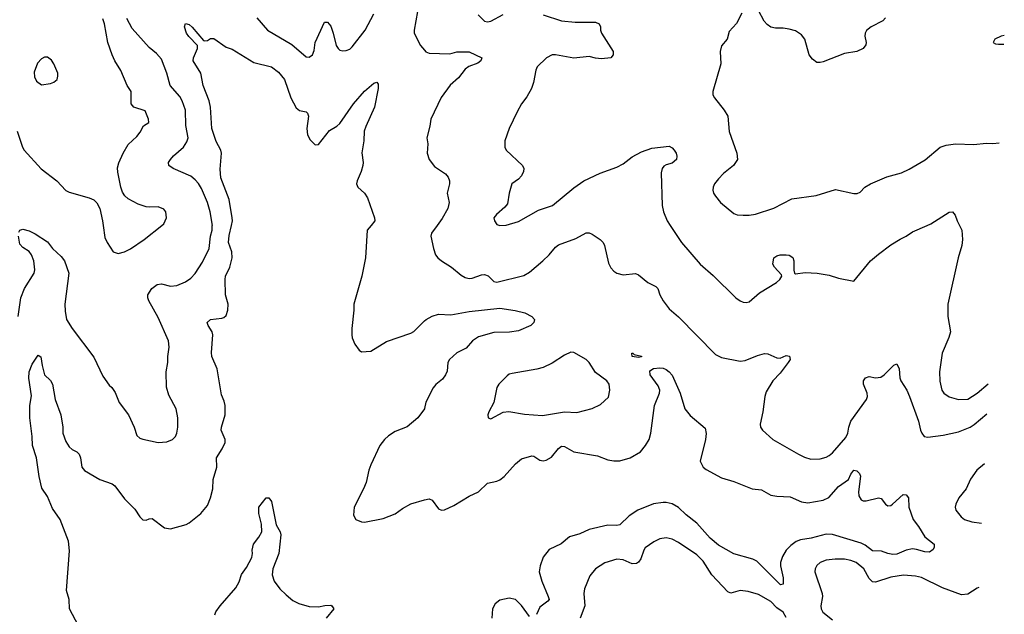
# Model space of a CAD drawing. Header units: inches. Extents: x 1694797 to 1849917, y 907313 to 1017959.
# Tile 592 of 656: x 1837369 to 1843767, y 917474 to 921337. Entities that reach past the tile are written whole.
import ezdxf

# ---------------------------------------------------------------- set-up
doc = ezdxf.new("R2010")
doc.units = ezdxf.units.IN
doc.header["$MEASUREMENT"] = 0
for name, color, linetype in [('B8931', 7, 'Continuous'), ('B8932', 7, 'Continuous'), ('B8941', 7, 'Continuous'), ('B8942', 7, 'Continuous')]:
    doc.layers.add(name, color=color, linetype=linetype)

msp = doc.modelspace()

# ---------------------------------------------------------------- linework, layer by layer
at = {"layer": 'B8931', "color": 5}
for points, elevation in [([(1837364, 919956), (1837370, 919970.7), (1837390, 919976.4), (1837430, 919966.4), (1837470, 919947), (1837550, 919894.4), (1837583.1, 919850), (1837638.8, 919798.8), (1837659.3, 919770), (1837688.8, 919690), (1837663.2, 919490), (1837664.5, 919444.5), (1837674, 919390), (1837710.3, 919330.3), (1837850, 919144.9), (1837910, 919022), (1837950, 918962.8), (1837967.9, 918947.9), (1837990, 918916), (1838014.6, 918850), (1838076.9, 918770), (1838113.1, 918690), (1838130, 918634.9), (1838150, 918618.9), (1838170, 918611.7), (1838269.3, 918590.7), (1838326.3, 918593.7), (1838362, 918610), (1838381.2, 918630), (1838389.3, 918650), (1838396.2, 918690), (1838397.6, 918750), (1838385.6, 918810), (1838338, 918898), (1838323.5, 918950), (1838321.3, 919050), (1838332.6, 919110), (1838331.1, 919150), (1838339.7, 919210), (1838336.4, 919250), (1838270, 919402.9), (1838208.2, 919510), (1838201.3, 919530), (1838201.3, 919550), (1838228, 919592), (1838262.2, 919617.8), (1838290, 919620.3), (1838350, 919606), (1838390, 919610.4), (1838446.7, 919633.3), (1838481.1, 919658.9), (1838510, 919688), (1838557.9, 919762.1), (1838600.7, 919850), (1838608.2, 919930), (1838619.5, 919970), (1838620.9, 920000)], 740), ([(1837788, 917330), (1837692, 917510), (1837689.6, 917570), (1837674, 917630), (1837692.7, 917887.3), (1837687.1, 917950), (1837632.7, 918090), (1837582.1, 918162.1), (1837550, 918238.8), (1837513.8, 918293.8), (1837496.7, 918370), (1837478.8, 918490), (1837451.3, 918570), (1837450.4, 918630.4), (1837435.5, 918750), (1837435.8, 918830), (1837445.8, 918894.2), (1837427.9, 919007.9), (1837429.8, 919049.8), (1837450, 919099.3), (1837490, 919158.8), (1837506.8, 919146.8), (1837514.2, 919090), (1837531.1, 919031.1), (1837570, 918992.8), (1837581.9, 918970), (1837600.2, 918870), (1837636.1, 918770), (1837649.1, 918689.1), (1837650.4, 918650), (1837670, 918597.3), (1837690, 918562), (1837710, 918544.9), (1837741, 918530), (1837754.6, 918514.6), (1837764.9, 918490), (1837773.4, 918430), (1837790, 918408), (1837890.2, 918350.2), (1837970, 918322), (1837988, 918310), (1838050, 918224.4), (1838118.2, 918158.2), (1838150, 918107.7), (1838170, 918088), (1838190, 918085.5), (1838210, 918095.5), (1838230, 918096.4), (1838310, 918036), (1838350, 918028.7), (1838450, 918058), (1838470, 918068), (1838547, 918130), (1838590, 918180.7), (1838609.7, 918230), (1838624.4, 918290), (1838626.2, 918350), (1838650.8, 918429.2), (1838648.2, 918491.8), (1838685.7, 918550), (1838703.5, 918590), (1838704.7, 918610), (1838679.3, 918670), (1838680.3, 918690), (1838703.5, 918770), (1838705.3, 918830), (1838698.8, 918858.8), (1838680.9, 918900.9), (1838652.9, 919070), (1838618.3, 919150), (1838616.1, 919176.1), (1838624.1, 919290), (1838619.3, 919310), (1838593.3, 919350), (1838586.6, 919370), (1838609.8, 919390.2), (1838682.2, 919397.8), (1838696.6, 919403.4), (1838710, 919416.3), (1838722.2, 919450), (1838724.7, 919490), (1838706.8, 919550), (1838703.9, 919650), (1838707.2, 919670), (1838734.1, 919730), (1838750.8, 919790), (1838746.6, 919830), (1838726.2, 919890), (1838730, 919934.8), (1838744.5, 920000)], 720), ([(1837911.8, 920000), (1837922.5, 919922.5), (1837937.3, 919890), (1837976, 919830), (1838010, 919818), (1838050, 919828.5), (1838090, 919848.4), (1838178, 919910), (1838292.5, 920000)], 760), ([(1839652.1, 920000), (1839626.8, 919970), (1839616.5, 919790), (1839591.6, 919670), (1839539.5, 919490), (1839540.4, 919450), (1839527, 919330), (1839527, 919290), (1839530.4, 919270.4), (1839547.7, 919230), (1839574.8, 919190), (1839590, 919179.1), (1839650, 919183.7), (1839752.9, 919247.1), (1839910, 919300.3), (1839930, 919312.2), (1840000, 919380.5)], 720), ([(1837360.2, 919410), (1837377.3, 919530), (1837400.2, 919590), (1837463.5, 919690), (1837467.5, 919712.5), (1837461.7, 919770), (1837445.3, 919810), (1837430, 919831.2), (1837390, 919856.9), (1837370, 919878), (1837362.2, 919930)], 740), ([(1840000, 918811.9), (1839999.6, 918810), (1839957.2, 918750), (1839887.3, 918692.7), (1839810, 918661.5), (1839766.2, 918633.8), (1839739.5, 918610), (1839708.9, 918570), (1839650, 918444.5), (1839637.5, 918410), (1839619.6, 918330), (1839603.6, 918290), (1839541.7, 918170), (1839538.7, 918118.7), (1839554, 918090), (1839590, 918074), (1839610, 918073.4), (1839730, 918095.8), (1839810, 918127.2), (1839857.5, 918162.5), (1839910, 918191.7), (1840000, 918216.9)], 720), ([(1838636.1, 917470), (1838642.8, 917490), (1838670.9, 917530), (1838773.8, 917646.2), (1838795, 917685), (1838810, 917732.8), (1838842.7, 917777.3), (1838877.5, 917842.5), (1838881.6, 917870), (1838879.1, 917890), (1838889.3, 917930), (1838923.8, 917976.2), (1838942.2, 918010), (1838940.1, 918060.1), (1838923.6, 918130), (1838923.7, 918170), (1838970, 918232), (1838988.7, 918231.3), (1839006.4, 918206.4), (1839036.5, 918056.5), (1839061.6, 918010), (1839065.5, 917990), (1839052, 917870), (1839014.6, 917770), (1839010.4, 917730), (1839022.4, 917690), (1839060.4, 917640.4), (1839100.5, 917600.5), (1839144, 917564), (1839183.4, 917543.4), (1839250, 917524), (1839310, 917522), (1839352.5, 917532.5), (1839390, 917532.7), (1839398, 917530), (1839411.3, 917510), (1839361, 917450)], 680)]:
    msp.add_lwpolyline(points, dxfattribs=dict(at, elevation=elevation))
at = {"layer": 'B8932', "color": 5}
for points, elevation in [([(1840000, 921489.4), (1839955, 921390), (1839931.8, 921270), (1839932, 921250), (1839974, 921170), (1840000, 921140.1)], 740), ([(1838910.3, 921350), (1838979.5, 921270), (1839137.1, 921177.1), (1839230, 921095.5), (1839250, 921093), (1839271.1, 921110), (1839283.1, 921136.9), (1839289.8, 921190), (1839350, 921322), (1839370, 921322), (1839390, 921296.3), (1839406.5, 921250), (1839426.3, 921170), (1839439.3, 921150), (1839450, 921139.3), (1839470, 921134.9), (1839490, 921137.1), (1839513.5, 921146.5), (1839530, 921161.6), (1839614.6, 921270), (1839670, 921374.9)], 740), ([(1838292.5, 920000), (1838305.2, 920010), (1838322.7, 920050), (1838319.3, 920090), (1838306.8, 920106.8), (1838270, 920120.7), (1838210, 920118.7), (1838190, 920122.4), (1838139.4, 920139.4), (1838073.4, 920173.4), (1838052.2, 920192.2), (1838037.5, 920217.5), (1838026.3, 920250), (1838006.6, 920346.6), (1838005.5, 920374.5), (1838013, 920407), (1838041.3, 920470), (1838073.7, 920526.3), (1838130, 920578), (1838152.9, 920607.1), (1838173.1, 920646.9), (1838209.3, 920670), (1838206.6, 920690), (1838185.4, 920745.4), (1838109.8, 920769.8), (1838093.3, 920790), (1838092.6, 920870), (1838068.3, 920910), (1838027.4, 921007.4), (1837988.3, 921070), (1837969.7, 921110), (1837942.6, 921190), (1837920.4, 921310), (1837910, 921342.7)], 760), ([(1838620.9, 920000), (1838621, 920001), (1838607.6, 920090), (1838590, 920149.6), (1838550, 920241.6), (1838530, 920272.8), (1838510, 920296.9), (1838480.4, 920320.4), (1838367.3, 920370), (1838338.7, 920390), (1838336.9, 920410), (1838348.4, 920430), (1838367.6, 920452.4), (1838432.6, 920510), (1838456, 920544), (1838463.5, 920570), (1838448.7, 920650), (1838445.5, 920750), (1838425.3, 920810), (1838410, 920839.1), (1838346.6, 920910), (1838325.8, 920990), (1838290, 921081), (1838257.9, 921117.9), (1838210, 921156.3), (1838100.4, 921280.4), (1838065.6, 921345.6)], 740), ([(1838744.5, 920000), (1838751.2, 920030), (1838750.6, 920050), (1838729.8, 920170), (1838676, 920310), (1838672.9, 920367.1), (1838680.4, 920470), (1838675.6, 920490), (1838646.7, 920546.7), (1838617.8, 920630), (1838608.1, 920768.1), (1838600.4, 920810), (1838561.5, 920910), (1838546, 920990), (1838497.4, 921070), (1838497.7, 921090), (1838523.5, 921150), (1838524.7, 921170), (1838467.6, 921227.6), (1838454, 921250), (1838440.7, 921290), (1838447.5, 921312.5), (1838470, 921305.5), (1838490, 921288.2), (1838563, 921203), (1838570, 921199.5), (1838590, 921202), (1838610, 921214.6), (1838630, 921214.6), (1838710, 921159.3), (1838750, 921144.9), (1838890, 921058.4), (1839004.7, 921030), (1839050, 920997.1), (1839090, 920947.7), (1839132.1, 920830), (1839164.8, 920764.8), (1839188.4, 920748.4), (1839230, 920738.4), (1839239.3, 920730), (1839245.3, 920710), (1839234.6, 920630), (1839238.7, 920590), (1839255.8, 920555.8), (1839290, 920524.9), (1839310, 920527.3), (1839381.6, 920618.4), (1839430, 920645.2), (1839450, 920662.8), (1839537.4, 920790), (1839610, 920872.2), (1839670, 920926), (1839690.6, 920930.6), (1839698.7, 920918.7), (1839698, 920890), (1839675.6, 920770), (1839617.4, 920642.6), (1839607.8, 920612.2), (1839604.7, 920550), (1839591.9, 920471.9), (1839600.3, 920410), (1839598, 920390), (1839589, 920350), (1839561.3, 920290), (1839558.3, 920270), (1839567, 920250), (1839610.3, 920210), (1839630, 920179.1), (1839675.5, 920050), (1839677.3, 920030), (1839652.1, 920000)], 720), ([(1837353.3, 920613.3), (1837387.8, 920510), (1837398.9, 920490), (1837509.1, 920369.1), (1837610.8, 920290), (1837670, 920227.3), (1837690, 920216.3), (1837819.9, 920179.9), (1837850, 920166), (1837870, 920147.7), (1837888.9, 920110), (1837907.6, 920030), (1837911.8, 920000)], 760)]:
    msp.add_lwpolyline(points, dxfattribs=dict(at, elevation=elevation))
at = {"layer": 'B8932', "color": 5, "elevation": 780}
msp.add_lwpolyline([(1837550, 921093.2), (1837530, 921093.2), (1837510, 921084), (1837485.8, 921054.2), (1837462.9, 920997.1), (1837465.3, 920965.3), (1837478.8, 920938.8), (1837510, 920914.8), (1837570, 920922.8), (1837590, 920930.8), (1837611.8, 920948.2), (1837618, 920970), (1837616.2, 920990), (1837591.4, 921051.4), (1837575.3, 921075.3)], close=True, dxfattribs=at)
at = {"layer": 'B8941', "color": 5}
for points, elevation in [([(1840081.3, 920000), (1840046, 919950), (1840040.5, 919930), (1840057.1, 919850), (1840070.4, 919810.4), (1840086.8, 919790), (1840110.8, 919770), (1840175.5, 919730), (1840237, 919677), (1840263, 919663), (1840290, 919655.6), (1840310, 919658.5), (1840370, 919680.6), (1840390, 919682.3), (1840413.6, 919673.6), (1840450, 919636.5), (1840470, 919631.6), (1840645, 919675), (1840683, 919697), (1840767.8, 919770), (1840809.8, 919810.2), (1840850, 919859.5), (1840870, 919875.6), (1840984.1, 919915.9), (1841050, 919952), (1841070, 919951.8), (1841090, 919944.9), (1841141.3, 919910), (1841161.1, 919890), (1841170.3, 919870), (1841195.1, 919755.1), (1841210, 919726), (1841230, 919702.8), (1841250.5, 919690.5), (1841290, 919679.1), (1841370, 919688), (1841390, 919679.3), (1841450.2, 919630.2), (1841503.1, 919603.1), (1841516.3, 919590), (1841528.4, 919550), (1841550.4, 919510), (1841590, 919458.4), (1841650, 919406.4), (1841890, 919161.6), (1841930, 919142.6), (1842050, 919117.8), (1842083.1, 919123.1), (1842163.8, 919156.2), (1842210, 919167.8), (1842230, 919167.2), (1842290, 919140.4), (1842310, 919139.3), (1842350, 919155.5), (1842372.2, 919152.2), (1842374.9, 919130), (1842363, 919110), (1842310, 919040.7), (1842263.1, 918990), (1842221, 918919), (1842211.8, 918890), (1842198, 918790), (1842181.3, 918710), (1842183.8, 918690), (1842196.3, 918670), (1842262.8, 918610), (1842430, 918514.9), (1842470, 918494.9), (1842510, 918482.4), (1842570, 918484.6), (1842610, 918495.3), (1842630, 918505.5), (1842650, 918522.6), (1842738, 918622), (1842751.5, 918650), (1842757.1, 918690), (1842770, 918728), (1842870.9, 918870), (1842879.3, 918890), (1842877.1, 918910), (1842853.3, 918970), (1842853.3, 918990), (1842864.7, 919010), (1842890, 919019.6), (1842930, 919010.3), (1842964.5, 919015.5), (1842987.3, 919030), (1843050, 919093.4), (1843070, 919101), (1843083.8, 919070), (1843088.9, 919010), (1843096, 918990), (1843134, 918930), (1843150.3, 918890), (1843210.4, 918730), (1843222, 918670), (1843230.6, 918650), (1843247.3, 918630), (1843270, 918624.2), (1843370, 918637.8), (1843470, 918660.1), (1843544.7, 918690), (1843572.4, 918707.6), (1843653.3, 918777.4)], 740), ([(1841596.1, 920000), (1841670.4, 919890), (1841790, 919748.2), (1841875.1, 919675.1), (1842023.8, 919530), (1842050, 919510.4), (1842070, 919502), (1842090, 919499.5), (1842110, 919503.8), (1842176.6, 919563.4), (1842286.6, 919630), (1842309.4, 919650), (1842322.7, 919670), (1842319.5, 919679.5), (1842274, 919730), (1842263.7, 919750), (1842269.6, 919790), (1842290, 919804), (1842310, 919810.6), (1842350, 919810.7), (1842370, 919806.8), (1842393.2, 919793.2), (1842400.7, 919770), (1842398.8, 919710), (1842404.7, 919690), (1842410, 919686), (1842474.4, 919694.4), (1842550.6, 919690.6), (1842630, 919677.3), (1842690, 919657.3), (1842790, 919638), (1842898.7, 919770), (1842950, 919814.9), (1843030, 919874.9), (1843090, 919912.2), (1843129.7, 919930.3), (1843170, 919958.4), (1843266.1, 920000)], 760), ([(1843475.5, 920000), (1843490.6, 919970), (1843495.5, 919910), (1843490.6, 919870), (1843467.7, 919790), (1843401.3, 919490), (1843401.1, 919410), (1843417.6, 919310), (1843407.7, 919272.3), (1843364.6, 919170), (1843346.9, 919050), (1843349.1, 918989.1), (1843361.5, 918930), (1843374, 918910), (1843410, 918887.6), (1843470, 918870.4), (1843530, 918872), (1843590, 918910.2), (1843662.3, 918970.8)], 760), ([(1840000, 919380.5), (1840009.9, 919390.1), (1840050, 919411.8), (1840090, 919424.5), (1840170, 919419.3), (1840290, 919440.9), (1840490, 919462.3), (1840588.3, 919448.3), (1840652.7, 919432.7), (1840698, 919410), (1840714, 919390), (1840710.6, 919370), (1840690.7, 919350), (1840610, 919315.6), (1840552.7, 919307.3), (1840450, 919306), (1840350, 919276), (1840312.4, 919250), (1840270, 919204.2), (1840210, 919173.3), (1840162, 919130), (1840151.8, 919110), (1840146.5, 919053.5), (1840136.5, 919030), (1840117.3, 919002.7), (1840073.3, 918966.7), (1840055.2, 918944.8), (1840008.5, 918851.5), (1840000, 918811.9)], 720), ([(1840000, 918216.9), (1840030, 918225.3), (1840050, 918215.5), (1840090, 918159.5), (1840110, 918151.8), (1840130, 918153.1), (1840190, 918180.7), (1840290, 918242), (1840349.8, 918270.2), (1840410, 918326.5), (1840470, 918339.1), (1840490, 918347.9), (1840517.2, 918370), (1840590, 918452.4), (1840630, 918484.7), (1840697.2, 918502.8), (1840710, 918502), (1840750, 918474.9), (1840770, 918472), (1840790, 918475.8), (1840824.1, 918495.9), (1840870, 918551.8), (1840890, 918566), (1840910, 918564), (1840970, 918529.2), (1841124.4, 918504.4), (1841190, 918477), (1841230, 918470.3), (1841270, 918471.5), (1841336.2, 918490), (1841403, 918530), (1841435.6, 918570), (1841458.7, 918610), (1841470.8, 918650), (1841495.3, 918830), (1841525.7, 918910), (1841528.2, 918930), (1841517.8, 918957.8), (1841466.6, 919030), (1841464.7, 919055.3), (1841488, 919072), (1841530, 919076), (1841550, 919074), (1841570, 919064), (1841590, 919050.6), (1841610, 919027.3), (1841660.3, 918910), (1841691.8, 918810), (1841726.8, 918766.8), (1841823.1, 918683.1), (1841829.2, 918649.2), (1841826.3, 918610), (1841790.3, 918470), (1841810, 918430.5), (1841830, 918414), (1841930, 918360.3), (1842010, 918337.4), (1842130, 918290.3), (1842190, 918283.7), (1842250, 918248.8), (1842290, 918241.7), (1842376.7, 918236.7), (1842450, 918204.9), (1842490, 918199.1), (1842590, 918215.8), (1842626.5, 918233.5), (1842690, 918303.7), (1842754.5, 918350), (1842770, 918384.7), (1842788.7, 918410), (1842810, 918406.8), (1842826.8, 918390), (1842832.1, 918372.1), (1842818.9, 918270), (1842823, 918243), (1842838, 918218), (1842850, 918210.5), (1842870, 918210.4), (1842950, 918230.6), (1842967.3, 918227.3), (1842996, 918190), (1843010, 918178.8), (1843030, 918182), (1843041.2, 918190), (1843110, 918253.4), (1843130, 918250.8), (1843144, 918230), (1843146, 918170), (1843174.8, 918090), (1843210, 918044.7), (1843250, 917978), (1843312, 917930), (1843312, 917910), (1843305.4, 917894.6), (1843281, 917879), (1843250, 917879.3), (1843195.8, 917895.8), (1843170, 917898.9), (1843130, 917891.3), (1843070, 917864.7), (1843042.4, 917862.4), (1843010, 917868.7), (1842970, 917884.4), (1842910, 917886), (1842863.1, 917923.1), (1842837.3, 917937.3), (1842650, 917993.5), (1842610, 917995.4), (1842511.4, 917968.6), (1842442.5, 917957.5), (1842413.8, 917946.2), (1842379.7, 917920.3), (1842349.5, 917890.5), (1842326.4, 917850), (1842313.4, 917810), (1842312.6, 917790), (1842330, 917712), (1842330.3, 917670), (1842313.2, 917666.8), (1842310, 917667.3), (1842160.2, 917820.2), (1842132.6, 917832.6), (1842010, 917867.7), (1841910, 917922.7), (1841855.7, 917970), (1841770, 918067.1), (1841700.8, 918120.8), (1841650, 918169.1), (1841610, 918192.5), (1841570, 918201.6), (1841550, 918201.6), (1841487.3, 918192.7), (1841386, 918150), (1841330, 918113.2), (1841270, 918055.9), (1841250, 918051.3), (1841190, 918053.9), (1841070, 918026.2), (1841010, 917997.3), (1840942.7, 917977.3), (1840887.1, 917932.9), (1840810, 917894.6), (1840770, 917845.1), (1840750.8, 917790), (1840745.3, 917750), (1840762, 917690), (1840804.3, 917590), (1840809, 917570), (1840801.1, 917558.9), (1840750, 917521.7), (1840727.9, 917472.1)], 720), ([(1843638.2, 918450.8), (1843588.5, 918410), (1843548.7, 918351.3), (1843518.9, 918290), (1843471.4, 918230), (1843451.7, 918190), (1843448.9, 918170), (1843453.4, 918150), (1843486.5, 918106.5), (1843509.5, 918089.5), (1843555.4, 918075.4), (1843620.3, 918066.7)], 740), ([(1842350, 917453.3), (1842330, 917488.3), (1842290, 917516.8), (1842250, 917556.5), (1842170, 917602), (1842103.3, 917623.3), (1842050, 917628.5), (1841990, 917612.4), (1841970, 917619.7), (1841866.3, 917730), (1841810, 917818.7), (1841770, 917859.7), (1841650, 917940.5), (1841610, 917962.4), (1841570, 917971.6), (1841530, 917965.1), (1841490, 917945.1), (1841434.4, 917905.6), (1841424.2, 917890), (1841404.8, 917835.2), (1841390, 917812.7), (1841376.5, 917803.5), (1841350, 917801.6), (1841290, 917828), (1841250, 917831.5), (1841171.7, 917808.3), (1841110, 917769.5), (1841074.8, 917725.2), (1841039.9, 917640.1), (1841035.3, 917610), (1841042.4, 917530), (1841010.4, 917450)], 740), ([(1843600.9, 917647.6), (1843590, 917645), (1843530, 917606), (1843490, 917600.2), (1843365.6, 917645.6), (1843230, 917713), (1843190, 917722.6), (1843111.7, 917728.3), (1843030, 917714.7), (1842930, 917682.2), (1842910, 917685.4), (1842890, 917707.3), (1842854.5, 917770), (1842805.6, 917810), (1842770, 917824.6), (1842730, 917831.7), (1842667.9, 917832.1), (1842610, 917825.1), (1842570.7, 917810), (1842549.1, 917790.9), (1842537.6, 917770), (1842537, 917750), (1842584, 917610), (1842586.3, 917590), (1842576, 917530), (1842577.4, 917510), (1842588.7, 917488.7), (1842650, 917437.4)], 740), ([(1840681, 917461), (1840630, 917531.7), (1840590, 917571.4), (1840550, 917580.2), (1840490, 917566.5), (1840458.3, 917541.7), (1840441.6, 917510), (1840437.5, 917450)], 720)]:
    msp.add_lwpolyline(points, dxfattribs=dict(at, elevation=elevation))
for points, elevation in [([(1840950, 919176.9), (1840910, 919158.3), (1840830, 919105.7), (1840770, 919078.5), (1840730, 919067.2), (1840570, 919039.7), (1840550, 919033.6), (1840536.2, 919023.8), (1840482, 918970), (1840470, 918948.7), (1840450.5, 918849.5), (1840418, 918790), (1840412, 918770), (1840414, 918750), (1840430, 918744.7), (1840510, 918787.7), (1840547.5, 918792.5), (1840650, 918773.7), (1840765.5, 918765.5), (1840910, 918789), (1840990, 918785.7), (1841089.7, 918810.3), (1841142.8, 918837.2), (1841194.6, 918885.4), (1841204.4, 918930), (1841199.1, 918970), (1841185.6, 918990), (1841110, 919045.1), (1841070, 919109.5), (1841050, 919129.6), (1840970, 919176.2)], 740), ([(1841390, 919142), (1841350, 919149.3), (1841346, 919170), (1841354, 919170), (1841362, 919162), (1841410, 919151), (1841410, 919146)], 720)]:
    msp.add_lwpolyline(points, close=True, dxfattribs=dict(at, elevation=elevation))
at = {"layer": 'B8942', "color": 5}
for points, elevation in [([(1840348.1, 921368.1), (1840390, 921327.3), (1840410, 921323.8), (1840430, 921326.7), (1840510, 921370.4)], 760), ([(1840770, 921368.5), (1840890, 921330.3), (1840978.3, 921321.7), (1841110, 921322), (1841134.8, 921310), (1841144, 921290), (1841144, 921270), (1841150.8, 921250), (1841226, 921130), (1841224.7, 921110), (1841210.6, 921089.4), (1841150, 921082.7), (1841110, 921087), (1841070, 921098), (1840970, 921088), (1840850, 921109.7), (1840830, 921108.4), (1840792.4, 921090), (1840732.7, 921030), (1840722.4, 921010), (1840708.4, 920930), (1840694.4, 920890), (1840664.9, 920835.1), (1840630.5, 920790), (1840601.4, 920738.6), (1840550.4, 920630), (1840520.7, 920550), (1840522, 920510), (1840530.6, 920490), (1840637.3, 920390), (1840645.5, 920370), (1840642.4, 920350), (1840630, 920323.7), (1840610, 920302), (1840568, 920270), (1840550.5, 920210), (1840538, 920142), (1840520.9, 920119.1), (1840467.9, 920072.1), (1840450.8, 920050), (1840454, 920030), (1840470, 920007.7), (1840490, 920000.5), (1840530, 920002.4), (1840610, 920025.3), (1840740.6, 920099.4), (1840832, 920130), (1840970, 920245.3), (1841035.1, 920290), (1841140.3, 920339.7), (1841250, 920378.4), (1841290, 920401.6), (1841350, 920447), (1841410, 920479.5), (1841478, 920502), (1841590, 920515.5), (1841610, 920504.9), (1841623, 920490), (1841635.8, 920470), (1841640.4, 920450), (1841636.4, 920430), (1841610, 920404.5), (1841570, 920394), (1841555.3, 920384.7), (1841544.7, 920370), (1841536.9, 920343.1), (1841543.7, 920130), (1841552.2, 920090), (1841575.8, 920030), (1841596.1, 920000)], 760), ([(1842061.1, 921378.9), (1842027.3, 921312.7), (1841979.8, 921260.2), (1841966, 921210), (1841930, 921168), (1841921, 921130), (1841926, 921050), (1841874, 920870), (1841874, 920850), (1841884, 920830), (1841947.7, 920750), (1841970, 920711), (1841978.9, 920610), (1842030.3, 920470), (1842033, 920430), (1842006.8, 920390), (1841942, 920338), (1841910, 920303.7), (1841883.8, 920270), (1841874.9, 920250), (1841872.7, 920230), (1841878, 920210), (1841890.4, 920190), (1841923, 920150), (1842010, 920078), (1842030.4, 920070.4), (1842070, 920067), (1842110, 920067.4), (1842150, 920074.9), (1842270, 920111.8), (1842387.3, 920172.7), (1842544.1, 920195.9), (1842670, 920234.4), (1842790, 920207.7), (1842812.1, 920207.9), (1842830, 920216), (1842861.2, 920250), (1842897.2, 920270), (1843004.1, 920315.9), (1843098.6, 920341.4), (1843150, 920367.2), (1843252.7, 920427.3), (1843350, 920508.7), (1843390, 920522), (1843450, 920530.4), (1843570, 920526.4), (1843650, 920534.9), (1843692.8, 920532.8), (1843735.1, 920538.3)], 780), ([(1842994.9, 921350), (1842978.4, 921330), (1842902.4, 921290), (1842872.8, 921267.2), (1842862.8, 921250), (1842860.7, 921230), (1842869.2, 921190), (1842867.1, 921172.9), (1842850.3, 921150), (1842809.5, 921130.5), (1842730, 921118.4), (1842590, 921063.9), (1842570, 921058.5), (1842550, 921059.8), (1842521.9, 921081.9), (1842499.8, 921110), (1842472.1, 921210), (1842450, 921239.7), (1842410, 921264), (1842370, 921276.4), (1842330, 921281.7), (1842281.3, 921281.3), (1842250, 921289.7), (1842226.2, 921306.2), (1842207.2, 921327.2), (1842170, 921396)], 780), ([(1843767.4, 921235), (1843746, 921230), (1843706.8, 921210), (1843696, 921190), (1843710, 921180.7), (1843730, 921178), (1843764.8, 921178.2)], 820), ([(1840000, 921140.1), (1840009.3, 921129.3), (1840030, 921120.8), (1840164.2, 921115.8), (1840210, 921129.1), (1840290, 921128.2), (1840371.3, 921090), (1840366, 921070), (1840345.8, 921054.2), (1840287.5, 921032.5), (1840263.4, 921016.6), (1840219.6, 920960.4), (1840167, 920913), (1840107.6, 920832.4), (1840041.3, 920690), (1840034.4, 920645.6), (1840014, 920570), (1840020.7, 920530), (1840016.3, 920470), (1840030.7, 920430), (1840064.4, 920384.4), (1840136.2, 920336.2), (1840153.5, 920313.5), (1840162.4, 920290), (1840162.4, 920270), (1840148, 920210), (1840160.3, 920150), (1840151.6, 920110), (1840113.9, 920046.1), (1840081.3, 920000)], 740), ([(1843266.1, 920000), (1843289.7, 920010.3), (1843410, 920087.3), (1843431.3, 920090), (1843447.9, 920067.9), (1843460.5, 920030), (1843475.5, 920000)], 760)]:
    msp.add_lwpolyline(points, dxfattribs=dict(at, elevation=elevation))

doc.saveas('drawing.dxf')
